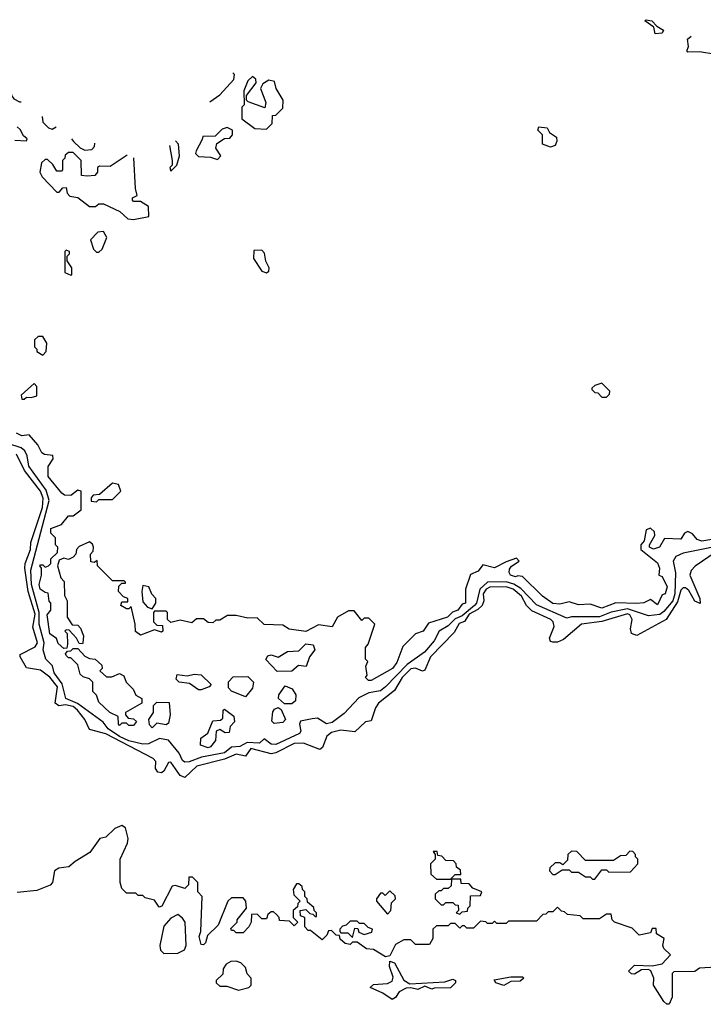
# Model space of a CAD drawing. Extents: x 2737310 to 2869991, y 870230 to 1012730.
# Tile 405 of 479: x 2762366 to 2765301, y 990502 to 994730. Entities that reach past the tile are written whole.
import ezdxf

# ---------------------------------------------------------------- set-up
doc = ezdxf.new("R2010")
doc.units = 0

msp = doc.modelspace()

# ---------------------------------------------------------------- linework, layer by layer
at = {"layer": '0CON02XD'}
for points in [[(2765095, 994670), (2765088.3, 994698.3), (2765050, 994725), (2765055, 994730), (2765080, 994725), (2765101.7, 994701.7), (2765130, 994685), (2765125, 994672.5), (2765095, 994670)], [(2765355.3, 994580.4), (2765285, 994592.5), (2765235, 994590), (2765230, 994595), (2765237.5, 994615), (2765233, 994647), (2765249.5, 994658.9)], [(2763182.6, 994377.7), (2763225, 994406.7), (2763285, 994472.5), (2763287.5, 994495), (2763281.4, 994502.4)], [(2763425, 994260), (2763450, 994285), (2763451.7, 994318.3), (2763465, 994320), (2763495, 994350), (2763497.5, 994385), (2763467.5, 994435), (2763460, 994465), (2763435, 994470), (2763410, 994455), (2763400, 994435), (2763422.5, 994375), (2763418.3, 994351.7), (2763347, 994377), (2763340, 994385), (2763340, 994405), (2763381.7, 994458.3), (2763380, 994475), (2763365, 994486.7), (2763345, 994467.5), (2763327.5, 994425), (2763330, 994365), (2763320, 994355), (2763320, 994305), (2763375, 994262.5), (2763425, 994260)], [(2762330.2, 994409.9), (2762330, 994405), (2762340.7, 994390.7), (2762365, 994377.5), (2762372.4, 994377.5)], [(2762462.8, 994315), (2762465, 994290), (2762490, 994265), (2762505, 994260), (2762522, 994270.2)], [(2762345, 994212.5), (2762395, 994210), (2762398.3, 994218.3), (2762381.7, 994231.7), (2762368.3, 994258.3), (2762355, 994270)], [(2763215, 994130), (2763230, 994145), (2763208.3, 994178.3), (2763211.7, 994198.3), (2763245, 994220), (2763268.3, 994221.7), (2763280, 994235), (2763280, 994255), (2763257, 994267), (2763235, 994260), (2763205, 994230), (2763151.7, 994228.3), (2763150, 994215), (2763123, 994167), (2763120, 994155), (2763133, 994143), (2763185, 994140), (2763215, 994130)], [(2764645, 994182.5), (2764610, 994195), (2764610, 994235), (2764590, 994255), (2764595, 994270), (2764630, 994265), (2764640, 994245), (2764670, 994225), (2764671.7, 994208.3), (2764665, 994190), (2764645, 994182.5)], [(2762588.3, 994218.2), (2762597, 994207), (2762625, 994180), (2762645, 994170), (2762675, 994172.5), (2762687.5, 994185), (2762688, 994199.8)], [(2763008.4, 994189.8), (2763020, 994125), (2763020, 994105), (2763010, 994095), (2763015, 994080), (2763040, 994105), (2763052.5, 994145), (2763047.5, 994195), (2763035.4, 994209.5)], [(2762827.9, 994147.9), (2762755, 994100), (2762708.3, 994101.7), (2762700, 994095), (2762700, 994075), (2762688.3, 994061.7), (2762655, 994057.5), (2762631.7, 994061.7), (2762630, 994125), (2762595, 994160), (2762575, 994160), (2762561.7, 994148.3), (2762560, 994135), (2762550, 994125), (2762550, 994085), (2762545, 994080), (2762525, 994080), (2762508.3, 994108.3), (2762485, 994130), (2762475, 994130), (2762460, 994115), (2762452.5, 994075), (2762462.5, 994055), (2762525, 993990), (2762535, 993990), (2762551.7, 994008.3), (2762565, 994010), (2762570, 993985), (2762581.7, 993971.7), (2762616.1, 993966.1), (2762665, 993927.5), (2762691.7, 993928.3), (2762705, 993940), (2762725, 993940), (2762796.1, 993906.1), (2762830, 993875), (2762855, 993872.5), (2762920, 993885), (2762918.3, 993928.3), (2762885, 993950), (2762855, 993950), (2762850, 993955), (2762850, 993965), (2762870, 993975), (2762862.5, 994005), (2762855.6, 994137)], [(2762705, 993732.5), (2762720, 993745), (2762740, 993795), (2762725, 993820), (2762701.7, 993818.3), (2762670, 993785), (2762682.5, 993745), (2762695, 993732.5), (2762705, 993732.5)], [(2762585, 993632.5), (2762590, 993635), (2762590, 993665), (2762570, 993695), (2762570, 993715), (2762580, 993725), (2762580, 993735), (2762565, 993740), (2762560, 993735), (2762560, 993645), (2762585, 993632.5)], [(2763425, 993642.5), (2763435, 993650), (2763437.5, 993665), (2763423, 993693), (2763417, 993727), (2763405, 993740), (2763371.7, 993738.3), (2763370, 993705), (2763405, 993650), (2763425, 993642.5)], [(2762465, 993290), (2762480, 993305), (2762481.7, 993341.7), (2762465, 993370), (2762445, 993370), (2762430, 993355), (2762430, 993325), (2762440, 993315), (2762440, 993305), (2762465, 993290)], [(2762385, 993100), (2762395, 993110), (2762415, 993107.5), (2762440, 993115), (2762440, 993155), (2762428.3, 993168.3), (2762371.7, 993118.3), (2762375, 993100), (2762385, 993100)], [(2764885, 993110), (2764898.3, 993121.7), (2764900, 993135), (2764865, 993170), (2764835, 993160), (2764821.7, 993148.3), (2764821.7, 993141.7), (2764835, 993130), (2764848.3, 993128.3), (2764865, 993110), (2764885, 993110)], [(2762861.2, 992135), (2762845, 992210), (2762835, 992200), (2762825, 992200), (2762800, 992215), (2762805, 992230), (2762830, 992230), (2762830, 992245), (2762811.7, 992251.7), (2762790, 992275), (2762791.7, 992298.3), (2762805, 992310), (2762820, 992310), (2762820, 992315), (2762815, 992320), (2762765, 992320), (2762700, 992385), (2762698.3, 992408.3), (2762685, 992400), (2762671.7, 992401.7), (2762670, 992435), (2762681.7, 992448.3), (2762682.5, 992465), (2762678.3, 992478.3), (2762665, 992487.5), (2762621.7, 992468.3), (2762610, 992455), (2762607.5, 992435), (2762595, 992422.5), (2762575, 992412.5), (2762555, 992417.5), (2762535, 992410), (2762527.5, 992385), (2762543, 992333), (2762557.5, 992317.5), (2762558.3, 992258.3), (2762570, 992235), (2762570, 992165), (2762591.7, 992131.7), (2762615, 992130), (2762627, 992117), (2762640, 992085), (2762637.5, 992055), (2762635, 992050), (2762621.7, 992051.7), (2762610, 992075), (2762578.3, 992108.3), (2762565, 992110), (2762560, 992105), (2762570, 992095), (2762571.7, 992048.3), (2762568.3, 992031.7), (2762555, 992030), (2762531.7, 992051.7), (2762523.3, 992073.3), (2762495, 992092.5), (2762483.3, 992175), (2762500, 992195), (2762500, 992225), (2762493, 992233), (2762488.3, 992268.3), (2762475, 992270), (2762453.8, 992285), (2762450, 992305), (2762460, 992345), (2762460, 992375), (2762452.5, 992385), (2762455, 992390), (2762465, 992390), (2762475, 992380), (2762490, 992385), (2762500, 992395), (2762500, 992415), (2762528.3, 992441.7), (2762530, 992465), (2762520, 992475), (2762520, 992505), (2762500, 992525), (2762500, 992545), (2762545, 992562.5), (2762575, 992600), (2762595, 992600), (2762630, 992625), (2762630, 992705), (2762615, 992710), (2762585, 992687.5), (2762558.3, 992688.3), (2762547, 992697), (2762488.3, 992768.3), (2762488.3, 992811.7), (2762510, 992845), (2762508.3, 992858.3), (2762473, 992863), (2762460.7, 992870.7), (2762443.3, 992905), (2762407, 992947), (2762375, 992943.3), (2762352.5, 992955)], [(2765131.5, 992188.5), (2765114.2, 992175.8), (2765065, 992170), (2764975, 992201.1), (2764905, 992185.6), (2764855, 992165.6), (2764735, 992166.2), (2764715, 992160), (2764585, 992218), (2764517.8, 992287.8), (2764487, 992307), (2764455, 992316.9), (2764375, 992314.3), (2764341.9, 992285), (2764327.1, 992225), (2764319.2, 992215), (2764265, 992170.6), (2764235, 992156.9), (2764205, 992128), (2764166.7, 992105), (2764145, 992063.3), (2764103.3, 992015), (2764028.9, 991961.1), (2763936.7, 991865), (2763915, 991848.8), (2763865, 991840), (2763821.7, 991818.3), (2763759.5, 991750.5), (2763707.7, 991712.3), (2763683, 991707), (2763645, 991731.2), (2763621.2, 991728.8), (2763571.7, 991718.3), (2763567.5, 991705), (2763573.3, 991675), (2763567.5, 991665), (2763465, 991618.6), (2763445, 991620), (2763415, 991642.5), (2763395, 991624), (2763343, 991627), (2763311.2, 991608.8), (2763275, 991606.2), (2763245, 991582.5), (2763145.8, 991564.2), (2763093, 991543), (2763075, 991542.5), (2763065, 991550), (2763050.7, 991580.7), (2763005, 991636.7), (2762966.4, 991643.6), (2762918.8, 991621.2), (2762895, 991618.8), (2762835, 991634.3), (2762795, 991652.2), (2762746, 991685), (2762724.1, 991714.1), (2762614.5, 991794.5), (2762563.3, 991815), (2762548.5, 991878.5), (2762514, 991925), (2762506.1, 991956.1), (2762477.5, 991985), (2762466.2, 992025), (2762470.8, 992055), (2762449.2, 992135), (2762450, 992185), (2762416.9, 992305), (2762413.3, 992366.7), (2762492.5, 992665), (2762479.3, 992709.3), (2762405, 992813.3), (2762398, 992858), (2762388.3, 992878.3), (2762372, 992892), (2762315, 992910)], [(2765189.6, 992230.4), (2765141.2, 992155), (2765015, 992086.7), (2764992.5, 992095), (2764988.8, 992115), (2764996.2, 992155), (2764986.2, 992175), (2764975, 992178.6), (2764865, 992146.5), (2764777.5, 992135), (2764700.5, 992069.5), (2764675, 992056.7), (2764655, 992056.7), (2764645, 992060), (2764640, 992075), (2764660, 992125), (2764656, 992145), (2764646.7, 992155), (2764565, 992191.2), (2764542.5, 992215), (2764520.8, 992255), (2764485, 992285.6), (2764455, 992295.6), (2764385, 992293.1), (2764369.2, 992285), (2764355.7, 992265), (2764359.2, 992235), (2764352, 992215), (2764332.7, 992197.3), (2764295, 992177.1), (2764275, 992146.2), (2764253, 992137), (2764231.7, 992098.3), (2764130, 991995), (2764105, 991937.5), (2764095, 991932.5), (2764065, 991945.8), (2764045, 991942.5), (2764008.6, 991905), (2763975, 991850), (2763906.7, 991795), (2763893.3, 991775), (2763875, 991720), (2763850, 991715), (2763805, 991672.5), (2763745, 991680), (2763705, 991669.2), (2763685, 991653.3), (2763666.2, 991605), (2763655, 991596.7), (2763585, 991624), (2763545, 991622), (2763465, 991582), (2763445, 991577.5), (2763358.8, 991601.2), (2763335, 991567.5), (2763295, 991577.1), (2763245, 991554.4), (2763126.7, 991525), (2763075, 991476.2), (2763054.3, 991484.3), (2763015, 991542.5), (2763005, 991540), (2762985, 991503.3), (2762975, 991496.7), (2762959.3, 991499.3), (2762948.8, 991515), (2762950, 991545), (2762938.3, 991558.3), (2762735, 991664.3), (2762665, 991682.5), (2762646.2, 991725), (2762614.3, 991765), (2762595, 991780.5), (2762562.1, 991787.9), (2762534.2, 991784.2), (2762518.8, 991795), (2762528.1, 991865), (2762495, 991907.5), (2762455, 991937.1), (2762395, 991946.7), (2762367.5, 991995), (2762367.5, 992005), (2762432.1, 992037.9), (2762442.5, 992055), (2762421.9, 992121.9), (2762431.7, 992178.3), (2762401.9, 992275), (2762388.1, 992375), (2762389.2, 992395), (2762412, 992455), (2762414.2, 992485), (2762463.3, 992635), (2762466.7, 992675), (2762455.6, 992705), (2762386.9, 992795), (2762352, 992865)], [(2762695, 992660), (2762705, 992670), (2762765, 992670), (2762800, 992705), (2762790, 992735), (2762765, 992740), (2762708.3, 992691.7), (2762681.7, 992688.3), (2762673, 992677), (2762673, 992663), (2762695, 992660)], [(2765437.5, 992515), (2765295, 992491.2), (2765275, 992497.5), (2765255, 992522.5), (2765235, 992532.5), (2765220, 992525), (2765205, 992500), (2765135, 992502.5), (2765112.5, 992465), (2765087, 992457), (2765070, 992465), (2765070, 992475), (2765092.5, 992515), (2765091.7, 992531.7), (2765075, 992547.5), (2765055, 992540), (2765047, 992493), (2765032.5, 992475), (2765032.5, 992455), (2765105, 992397.5), (2765112.5, 992375), (2765110, 992345), (2765125, 992340), (2765146.2, 992295), (2765137.5, 992265), (2765125, 992260), (2765105, 992217.5), (2765075, 992240), (2765045, 992226.7), (2765016, 992224), (2764925, 992226.7), (2764865, 992203.8), (2764815, 992220), (2764765, 992217.5), (2764725, 992230), (2764685, 992221.2), (2764655, 992223.8), (2764610, 992255), (2764525, 992340), (2764505, 992342.5), (2764495, 992337.5), (2764473.3, 992345), (2764467, 992357), (2764469.3, 992370.7), (2764477, 992383), (2764510, 992405), (2764498.3, 992418.3), (2764455, 992402.5), (2764405, 992376.7), (2764355, 992390), (2764335, 992362.5), (2764301.7, 992348.3), (2764280, 992285), (2764280, 992225), (2764265, 992220), (2764247.5, 992195), (2764223.9, 992186.1), (2764202.5, 992165), (2764120.7, 992139.3), (2764097.5, 992105), (2764065, 992092.5), (2764010.7, 992039.3), (2763985, 991970), (2763966.7, 991945), (2763875, 991893.3), (2763863, 991893), (2763850, 991905), (2763857.5, 991915), (2763852.5, 991955), (2763860, 991975), (2763850, 991985), (2763850, 992035), (2763861.7, 992048.3), (2763890, 992135), (2763865, 992160), (2763845, 992160), (2763835, 992150), (2763801.7, 992191.7), (2763778.3, 992191.7), (2763730, 992165), (2763707, 992123), (2763648.3, 992131.7), (2763595, 992102.5), (2763523, 992113), (2763495, 992130), (2763415, 992133.3), (2763385, 992162.5), (2763345, 992160), (2763295, 992172.5), (2763258.3, 992171.7), (2763225, 992152.5), (2763208.3, 992151.7), (2763195, 992140), (2763175, 992142.5), (2763155, 992157.5), (2763125, 992157.5), (2763105, 992140), (2763055, 992152.5), (2763015, 992142.5), (2763000, 992155), (2763000, 992185), (2762995, 992190), (2762945, 992190), (2762940, 992185), (2762940, 992145), (2762955, 992130), (2762978.3, 992128.3), (2762980, 992105), (2762975, 992100), (2762945, 992110), (2762885, 992087.5), (2762863, 992103), (2762861.2, 992135)], [(2765435, 992484.4), (2765215, 992440), (2765182.5, 992425), (2765171.2, 992405), (2765181.2, 992355), (2765178.9, 992265), (2765170.6, 992235), (2765131.5, 992188.5)], [(2765356.7, 992445), (2765265.9, 992384.1), (2765248.8, 992365), (2765243.3, 992345), (2765286, 992245), (2765287, 992223), (2765265, 992233.8), (2765238.8, 992278.8), (2765225, 992291.2), (2765215, 992291.2), (2765205, 992280), (2765189.6, 992230.4)], [(2762935, 992200), (2762950, 992225), (2762950, 992245), (2762933, 992263), (2762920, 992295), (2762895, 992300), (2762890, 992275), (2762895, 992230), (2762915, 992207.5), (2762935, 992200)], [(2762855, 991700), (2762835, 991700), (2762825, 991710), (2762805, 991710), (2762795, 991700), (2762790, 991705), (2762788.3, 991738.3), (2762752.5, 991755), (2762705, 991800), (2762695, 991830), (2762680, 991845), (2762680, 991885), (2762665, 991900), (2762638.3, 991908.3), (2762625, 991920), (2762615, 991960), (2762585, 991990), (2762575, 991990), (2762565, 992000), (2762563, 992007), (2762571.7, 992018.3), (2762585, 992020), (2762595, 992030), (2762615, 992030), (2762645, 991997.5), (2762665, 991987.5), (2762690, 991985), (2762718.3, 991958.3), (2762720, 991945), (2762710, 991935), (2762738.3, 991908.3), (2762761.7, 991908.3), (2762795, 991922.5), (2762813, 991913), (2762822.5, 991885), (2762852.5, 991855), (2762865, 991830), (2762890, 991815), (2762890, 991795), (2762820, 991755), (2762820, 991745), (2762831.7, 991731.7), (2762855, 991727.5), (2762867, 991717), (2762855, 991700)], [(2763471.7, 991931.7), (2763423, 991983), (2763430.7, 991999.3), (2763445, 992002.5), (2763475, 991992.5), (2763515, 992017.5), (2763565, 992020), (2763595, 992050), (2763626.4, 992046.4), (2763632.5, 992025), (2763610, 991995), (2763596.4, 991953.6), (2763563, 991957), (2763535, 991932.5), (2763471.7, 991931.7)], [(2763145, 991852.5), (2763133, 991853), (2763095, 991880), (2763050, 991885), (2763038.3, 991898.3), (2763041.7, 991918.3), (2763085, 991912.5), (2763115, 991920), (2763145, 991917.5), (2763187.5, 991875), (2763180, 991865), (2763145, 991852.5)], [(2763335, 991822.5), (2763275, 991847.5), (2763261.7, 991861.7), (2763263, 991887), (2763281.7, 991908.3), (2763345, 991910), (2763370, 991885), (2763365, 991860), (2763335, 991822.5)], [(2763535, 991792.5), (2763503, 991793), (2763477.5, 991815), (2763478.3, 991831.7), (2763505, 991870), (2763536.4, 991856.4), (2763551.7, 991831.7), (2763550, 991805), (2763535, 991792.5)], [(2762935, 991690), (2762923, 991703), (2762920, 991725), (2762940, 991755), (2762940, 991785), (2762955, 991800), (2763008.3, 991798.3), (2763012.5, 991745), (2763005, 991710), (2762995, 991702.5), (2762955, 991710), (2762935, 991690)], [(2763458.3, 991708.3), (2763448.3, 991718.3), (2763452.3, 991757.7), (2763460, 991770), (2763475, 991777.5), (2763488.8, 991768.8), (2763506.7, 991725), (2763495, 991712.5), (2763458.3, 991708.3)], [(2763175, 991604), (2763142.5, 991615), (2763143.3, 991645), (2763173, 991667), (2763195, 991720), (2763227.5, 991722.5), (2763238.3, 991731.7), (2763240, 991765), (2763245, 991770), (2763285, 991740), (2763287.5, 991715), (2763270, 991695), (2763265, 991670), (2763248.3, 991668.3), (2763225, 991682.5), (2763210, 991675), (2763206.7, 991635), (2763185, 991607.5), (2763175, 991604)], [(2765355, 990662.5), (2765285, 990657.5), (2765265, 990644), (2765175, 990642.5), (2765167.5, 990635), (2765167.3, 990532.7), (2765155, 990502.5), (2765145, 990503.3), (2765132, 990515), (2765087.5, 990585), (2765088.8, 990615), (2765076.4, 990646.4), (2765065, 990652.5), (2765035, 990650), (2765005, 990632.5), (2764993, 990633), (2764980, 990645), (2765005, 990670), (2765081.7, 990668.3), (2765125, 990676.7), (2765160, 990715), (2765131.7, 990741.7), (2765126.7, 990755), (2765132.5, 990785), (2765100, 990805), (2765098.3, 990828.3), (2765081.7, 990828.3), (2765075, 990810), (2765025, 990800), (2764995, 990830), (2764920, 990855), (2764910, 990865), (2764905, 990890), (2764885, 990890), (2764855, 990870), (2764785, 990870), (2764771.7, 990881.7), (2764718.3, 990888.3), (2764705, 990900), (2764691.7, 990901.7), (2764675, 990920), (2764655, 990900), (2764635, 990900), (2764625, 990890), (2764611.7, 990888.3), (2764585, 990860), (2764465, 990860), (2764455, 990850), (2764415, 990850), (2764405, 990860), (2764395, 990850), (2764375, 990850), (2764367, 990857), (2764345, 990860), (2764315, 990830), (2764285, 990830), (2764275, 990840), (2764265, 990840), (2764255, 990830), (2764235, 990850), (2764215, 990850), (2764205, 990840), (2764155, 990840), (2764140, 990825), (2764140, 990785), (2764125, 990760), (2764065, 990760), (2764045, 990780), (2764015, 990780), (2763980, 990760), (2763955, 990710), (2763936.4, 990706.4), (2763885, 990737.5), (2763855, 990740), (2763815, 990770), (2763795, 990770), (2763785, 990760), (2763763, 990763), (2763741.7, 990781.7), (2763738.3, 990798.3), (2763725, 990800), (2763705, 990820), (2763691.7, 990818.3), (2763685, 990800), (2763665, 990780), (2763615, 990820), (2763605, 990820), (2763590, 990835), (2763590, 990875), (2763571.7, 990881.7), (2763570, 990905), (2763595, 990910), (2763611.7, 990891.7), (2763625, 990890), (2763635, 990880), (2763640, 990880), (2763640, 990895), (2763630, 990905), (2763628.3, 990918.3), (2763601.7, 990941.7), (2763600, 990955), (2763590, 990965), (2763590, 990985), (2763580, 990995), (2763578.3, 991008.3), (2763565, 991020), (2763555, 991020), (2763540, 990995), (2763543, 990973), (2763570, 990945), (2763560, 990935), (2763558.3, 990921.7), (2763540, 990905), (2763540, 990875), (2763560, 990855), (2763545, 990840), (2763525, 990860), (2763481.7, 990861.7), (2763480, 990875), (2763468.3, 990888.3), (2763455, 990900), (2763445, 990900), (2763431.7, 990888.3), (2763425, 990870), (2763405, 990870), (2763385, 990890), (2763361.7, 990888.3), (2763360, 990855), (2763350, 990835), (2763325, 990810), (2763295, 990810), (2763285, 990820), (2763275, 990820), (2763271.7, 990828.3), (2763300, 990855), (2763300, 990865), (2763340, 990915), (2763337.5, 990945), (2763325, 990960), (2763275, 990960), (2763260, 990945), (2763218.3, 990841.7), (2763171.7, 990798.3), (2763163.9, 990766.1), (2763155, 990757.5), (2763145, 990760), (2763136.1, 990793.9), (2763143.3, 990815), (2763150, 990965), (2763130, 990985), (2763130, 991025), (2763108.3, 991048.3), (2763091.7, 991048.3), (2763090, 991015), (2763075, 991000), (2763035, 991012.5), (2763020.7, 991009.3), (2762976.1, 990923.9), (2762965, 990920), (2762945, 990950), (2762905, 990960), (2762895, 990970), (2762875, 990970), (2762865, 990980), (2762825, 990980), (2762805, 991000), (2762797.5, 991025), (2762797.5, 991125), (2762828.8, 991195), (2762831.2, 991215), (2762820.7, 991260.7), (2762805, 991270), (2762775, 991256.7), (2762735, 991220), (2762710, 991215), (2762667.5, 991155), (2762603.9, 991116.1), (2762577.5, 991092.5), (2762533.2, 991086.8), (2762515, 991076.2), (2762506.7, 991025), (2762496.1, 991013.9), (2762439.3, 990990.7), (2762355, 990982.5)], [(2764215, 991040), (2764235, 991060), (2764260, 991060), (2764258.3, 991078.3), (2764241.7, 991091.7), (2764240, 991105), (2764228.3, 991118.3), (2764195, 991120), (2764178.3, 991138.3), (2764161.7, 991141.7), (2764158.3, 991158.3), (2764141.7, 991158.3), (2764150, 991145), (2764150, 991125), (2764130, 991105), (2764131.7, 991061.7), (2764155, 991040), (2764215, 991040)], [(2764835, 991040), (2764865, 991080), (2764885, 991080), (2764895, 991070), (2764988.3, 991071.7), (2765020, 991105), (2765020, 991125), (2765010, 991135), (2765010, 991145), (2764998.3, 991158.3), (2764985, 991160), (2764968.3, 991141.7), (2764945, 991140), (2764915, 991120), (2764795, 991120), (2764758.3, 991158.3), (2764735, 991160), (2764720, 991145), (2764718.3, 991121.7), (2764698.3, 991101.7), (2764685, 991110), (2764665, 991110), (2764641.7, 991088.3), (2764640, 991075), (2764655, 991060), (2764665, 991060), (2764695, 991080), (2764725, 991080), (2764735, 991070), (2764765, 991070), (2764795, 991050), (2764815, 991050), (2764825, 991040), (2764835, 991040)], [(2764255, 990890), (2764265, 990900), (2764288.3, 990901.7), (2764290, 990915), (2764300, 990925), (2764301.7, 990968.3), (2764345, 990970), (2764350, 990985), (2764311.7, 991001.7), (2764295, 991020), (2764261.7, 991021.7), (2764260, 991040), (2764220, 991040), (2764218.3, 991011.7), (2764205, 991000), (2764185, 991000), (2764175, 990990), (2764165, 990990), (2764150, 990975), (2764150, 990955), (2764175, 990930), (2764185, 990930), (2764195, 990940), (2764225, 990940), (2764235, 990930), (2764248.3, 990928.3), (2764250, 990905), (2764240, 990895), (2764255, 990890)], [(2763945, 990890), (2763960, 990905), (2763961.7, 990938.3), (2763980, 990955), (2763978.3, 990968.3), (2763955, 990990), (2763935, 990970), (2763925, 990980), (2763915, 990980), (2763897.5, 990955), (2763897.5, 990945), (2763945, 990890)], [(2762985, 990720), (2763045, 990722.5), (2763073, 990737), (2763080, 990755), (2763076.2, 990855), (2763065, 990872.5), (2763045, 990887.5), (2763015, 990872.5), (2762985, 990837.5), (2762967.5, 990755), (2762970, 990735), (2762985, 990720)], [(2763795, 990790), (2763805, 990830), (2763818.3, 990828.3), (2763821.7, 990811.7), (2763845, 990802.5), (2763878.3, 990811.7), (2763880, 990825), (2763861.7, 990831.7), (2763845, 990850), (2763825, 990850), (2763815, 990860), (2763785, 990860), (2763768.3, 990841.7), (2763751.7, 990838.3), (2763740, 990825), (2763740, 990815), (2763745, 990810), (2763775, 990810), (2763795, 990790)], [(2763305, 990563.8), (2763350, 990575), (2763360, 990585), (2763360, 990615), (2763343, 990633), (2763335, 990660), (2763315, 990680), (2763295, 990687.5), (2763273, 990687), (2763252.5, 990675), (2763240, 990655), (2763238.3, 990631.7), (2763210, 990605), (2763210, 990595), (2763225, 990580), (2763255, 990580), (2763305, 990563.8)], [(2763965, 990522.5), (2763925, 990550), (2763870, 990575), (2763885, 990587.5), (2763945, 990591.2), (2763965, 990602.5), (2763969.5, 990619.5), (2763953.3, 990665), (2763955, 990687.5), (2763975, 990680), (2764015, 990606.7), (2764040.7, 990590.7), (2764190.7, 990599.3), (2764225, 990610), (2764237.5, 990605), (2764237.5, 990595), (2764215, 990573.8), (2764145, 990572.5), (2764135, 990567.5), (2764105, 990580), (2764075, 990566.2), (2764045, 990573.3), (2764025, 990571.2), (2763995, 990556.7), (2763978.8, 990531.2), (2763965, 990522.5)], [(2764445, 990583.3), (2764410, 990595), (2764403, 990607), (2764475, 990620), (2764525, 990620), (2764530, 990615), (2764515, 990602.5), (2764475, 990600), (2764445, 990583.3)]]:
    msp.add_lwpolyline(points, dxfattribs=at)

doc.saveas('drawing.dxf')
